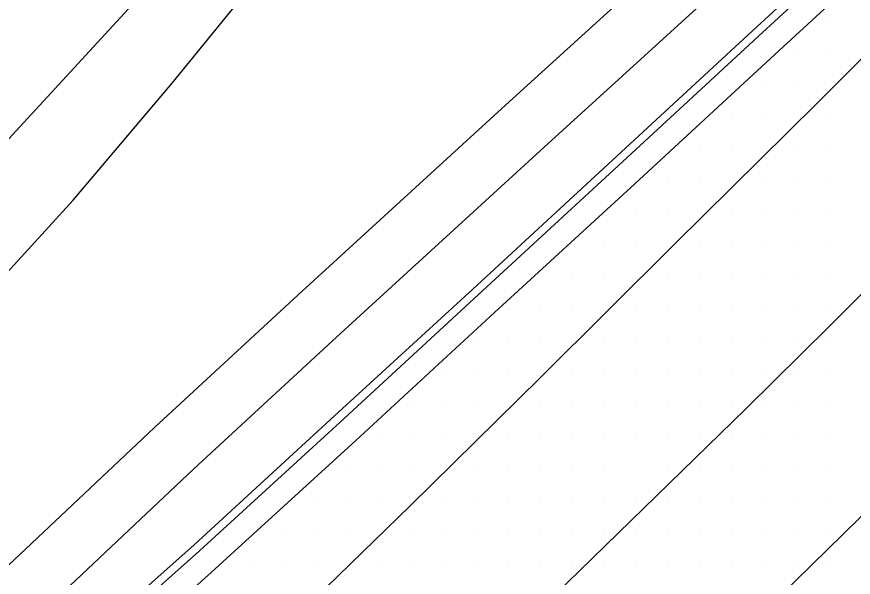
# Model space of a CAD drawing. Extents: x 1762120 to 1766775, y 709485 to 712965.
# Drawn here: x 1765922.5 to 1765988.4, y 709810.1 to 709854.3 of the extents above; entities that cross this region are included whole.
import ezdxf

# ---------------------------------------------------------------- set-up
doc = ezdxf.new("R2010")
doc.units = 0
for name, color, linetype in [('Exist DTM Drainline', 7, 'Continuous'), ('Exist DTM Scan Elevation Point', 7, 'Continuous'), ('Exist Roads Curbs', 7, 'Continuous'), ('Exist Roads EOP', 7, 'Continuous'), ('Exist Roads EOT', 7, 'Continuous'), ('PH Exist DTM Breakline', 7, 'Continuous')]:
    doc.layers.add(name, color=color, linetype=linetype)

msp = doc.modelspace()

# ---------------------------------------------------------------- linework, layer by layer
at = {"layer": 'Exist DTM Drainline'}
msp.add_lwpolyline([(1766063.913, 709930.322), (1766057.701, 709923.91), (1766046.906, 709913.568), (1766035.865, 709903.401), (1766024.816, 709893.244), (1766013.955, 709883.215), (1766002.922, 709873.057), (1765991.913, 709862.875), (1765980.883, 709852.714), (1765969.865, 709842.541), (1765958.834, 709832.379), (1765947.96, 709822.352), (1765936.892, 709812.223), (1765925.699, 709802.239), (1765914.403, 709792.381), (1765903.201, 709782.698), (1765890.304, 709771.843), (1765886.071, 709768.996), (1765882.36, 709767.514), (1765878.452, 709766.471), (1765877.034, 709766.264), (1765873.043, 709766.006), (1765870.064, 709766.269), (1765868.893, 709766.511)], dxfattribs=at)
at = {"layer": 'Exist DTM Scan Elevation Point'}
for p, q in [((1765986.25, 709853.75), (1765986.25, 709853.75)), ((1765983.75, 709851.25), (1765983.75, 709851.25)), ((1765986.25, 709851.25), (1765986.25, 709851.25)), ((1765981.25, 709848.75), (1765981.25, 709848.75)), ((1765983.75, 709848.75), (1765983.75, 709848.75)), ((1765978.75, 709846.25), (1765978.75, 709846.25)), ((1765981.25, 709846.25), (1765981.25, 709846.25)), ((1765986.25, 709846.25), (1765986.25, 709846.25)), ((1765976.25, 709843.75), (1765976.25, 709843.75)), ((1765978.75, 709843.75), (1765978.75, 709843.75)), ((1765983.75, 709843.75), (1765983.75, 709843.75)), ((1765986.25, 709843.75), (1765986.25, 709843.75)), ((1765973.75, 709841.25), (1765973.75, 709841.25)), ((1765976.25, 709841.25), (1765976.25, 709841.25)), ((1765981.25, 709841.25), (1765981.25, 709841.25)), ((1765983.75, 709841.25), (1765983.75, 709841.25)), ((1765986.25, 709841.25), (1765986.25, 709841.25)), ((1765971.25, 709838.75), (1765971.25, 709838.75)), ((1765973.75, 709838.75), (1765973.75, 709838.75)), ((1765978.75, 709838.75), (1765978.75, 709838.75)), ((1765981.25, 709838.75), (1765981.25, 709838.75)), ((1765983.75, 709838.75), (1765983.75, 709838.75)), ((1765986.25, 709838.75), (1765986.25, 709838.75)), ((1765968.75, 709836.25), (1765968.75, 709836.25)), ((1765971.25, 709836.25), (1765971.25, 709836.25)), ((1765976.25, 709836.25), (1765976.25, 709836.25)), ((1765978.75, 709836.25), (1765978.75, 709836.25)), ((1765981.25, 709836.25), (1765981.25, 709836.25)), ((1765983.75, 709836.25), (1765983.75, 709836.25)), ((1765986.25, 709836.25), (1765986.25, 709836.25)), ((1765966.25, 709833.75), (1765966.25, 709833.75)), ((1765968.75, 709833.75), (1765968.75, 709833.75)), ((1765973.75, 709833.75), (1765973.75, 709833.75)), ((1765976.25, 709833.75), (1765976.25, 709833.75)), ((1765978.75, 709833.75), (1765978.75, 709833.75)), ((1765981.25, 709833.75), (1765981.25, 709833.75)), ((1765983.75, 709833.75), (1765983.75, 709833.75)), ((1765986.25, 709833.75), (1765986.25, 709833.75)), ((1765961.25, 709831.25), (1765961.25, 709831.25)), ((1765963.75, 709831.25), (1765963.75, 709831.25)), ((1765966.25, 709831.25), (1765966.25, 709831.25)), ((1765971.25, 709831.25), (1765971.25, 709831.25)), ((1765973.75, 709831.25), (1765973.75, 709831.25)), ((1765976.25, 709831.25), (1765976.25, 709831.25)), ((1765978.75, 709831.25), (1765978.75, 709831.25)), ((1765981.25, 709831.25), (1765981.25, 709831.25)), ((1765983.75, 709831.25), (1765983.75, 709831.25)), ((1765986.25, 709831.25), (1765986.25, 709831.25)), ((1765958.75, 709828.75), (1765958.75, 709828.75)), ((1765961.25, 709828.75), (1765961.25, 709828.75)), ((1765963.75, 709828.75), (1765963.75, 709828.75)), ((1765968.75, 709828.75), (1765968.75, 709828.75)), ((1765971.25, 709828.75), (1765971.25, 709828.75)), ((1765973.75, 709828.75), (1765973.75, 709828.75)), ((1765976.25, 709828.75), (1765976.25, 709828.75)), ((1765978.75, 709828.75), (1765978.75, 709828.75)), ((1765981.25, 709828.75), (1765981.25, 709828.75)), ((1765983.75, 709828.75), (1765983.75, 709828.75)), ((1765986.25, 709828.75), (1765986.25, 709828.75)), ((1765956.25, 709826.25), (1765956.25, 709826.25)), ((1765958.75, 709826.25), (1765958.75, 709826.25)), ((1765961.25, 709826.25), (1765961.25, 709826.25)), ((1765966.25, 709826.25), (1765966.25, 709826.25)), ((1765968.75, 709826.25), (1765968.75, 709826.25)), ((1765971.25, 709826.25), (1765971.25, 709826.25)), ((1765973.75, 709826.25), (1765973.75, 709826.25)), ((1765976.25, 709826.25), (1765976.25, 709826.25)), ((1765978.75, 709826.25), (1765978.75, 709826.25)), ((1765981.25, 709826.25), (1765981.25, 709826.25)), ((1765983.75, 709826.25), (1765983.75, 709826.25)), ((1765986.25, 709826.25), (1765986.25, 709826.25)), ((1765953.75, 709823.75), (1765953.75, 709823.75)), ((1765956.25, 709823.75), (1765956.25, 709823.75)), ((1765958.75, 709823.75), (1765958.75, 709823.75)), ((1765963.75, 709823.75), (1765963.75, 709823.75)), ((1765966.25, 709823.75), (1765966.25, 709823.75)), ((1765968.75, 709823.75), (1765968.75, 709823.75)), ((1765971.25, 709823.75), (1765971.25, 709823.75)), ((1765973.75, 709823.75), (1765973.75, 709823.75)), ((1765976.25, 709823.75), (1765976.25, 709823.75)), ((1765978.75, 709823.75), (1765978.75, 709823.75)), ((1765981.25, 709823.75), (1765981.25, 709823.75)), ((1765983.75, 709823.75), (1765983.75, 709823.75)), ((1765986.25, 709823.75), (1765986.25, 709823.75)), ((1765951.25, 709821.25), (1765951.25, 709821.25)), ((1765953.75, 709821.25), (1765953.75, 709821.25)), ((1765956.25, 709821.25), (1765956.25, 709821.25)), ((1765961.25, 709821.25), (1765961.25, 709821.25)), ((1765963.75, 709821.25), (1765963.75, 709821.25)), ((1765966.25, 709821.25), (1765966.25, 709821.25)), ((1765968.75, 709821.25), (1765968.75, 709821.25)), ((1765971.25, 709821.25), (1765971.25, 709821.25)), ((1765973.75, 709821.25), (1765973.75, 709821.25)), ((1765976.25, 709821.25), (1765976.25, 709821.25)), ((1765978.75, 709821.25), (1765978.75, 709821.25)), ((1765981.25, 709821.25), (1765981.25, 709821.25)), ((1765983.75, 709821.25), (1765983.75, 709821.25)), ((1765986.25, 709821.25), (1765986.25, 709821.25)), ((1765948.75, 709818.75), (1765948.75, 709818.75)), ((1765951.25, 709818.75), (1765951.25, 709818.75)), ((1765953.75, 709818.75), (1765953.75, 709818.75)), ((1765958.75, 709818.75), (1765958.75, 709818.75)), ((1765961.25, 709818.75), (1765961.25, 709818.75)), ((1765963.75, 709818.75), (1765963.75, 709818.75)), ((1765966.25, 709818.75), (1765966.25, 709818.75)), ((1765968.75, 709818.75), (1765968.75, 709818.75)), ((1765973.75, 709818.75), (1765973.75, 709818.75)), ((1765976.25, 709818.75), (1765976.25, 709818.75)), ((1765978.75, 709818.75), (1765978.75, 709818.75)), ((1765981.25, 709818.75), (1765981.25, 709818.75)), ((1765983.75, 709818.75), (1765983.75, 709818.75)), ((1765986.25, 709818.75), (1765986.25, 709818.75)), ((1765946.25, 709816.25), (1765946.25, 709816.25)), ((1765948.75, 709816.25), (1765948.75, 709816.25)), ((1765951.25, 709816.25), (1765951.25, 709816.25)), ((1765956.25, 709816.25), (1765956.25, 709816.25)), ((1765958.75, 709816.25), (1765958.75, 709816.25)), ((1765961.25, 709816.25), (1765961.25, 709816.25)), ((1765963.75, 709816.25), (1765963.75, 709816.25)), ((1765966.25, 709816.25), (1765966.25, 709816.25)), ((1765968.75, 709816.25), (1765968.75, 709816.25)), ((1765971.25, 709816.25), (1765971.25, 709816.25)), ((1765973.75, 709816.25), (1765973.75, 709816.25)), ((1765976.25, 709816.25), (1765976.25, 709816.25)), ((1765978.75, 709816.25), (1765978.75, 709816.25)), ((1765981.25, 709816.25), (1765981.25, 709816.25)), ((1765983.75, 709816.25), (1765983.75, 709816.25)), ((1765986.25, 709816.25), (1765986.25, 709816.25)), ((1765943.75, 709813.75), (1765943.75, 709813.75)), ((1765946.25, 709813.75), (1765946.25, 709813.75)), ((1765948.75, 709813.75), (1765948.75, 709813.75)), ((1765953.75, 709813.75), (1765953.75, 709813.75)), ((1765956.25, 709813.75), (1765956.25, 709813.75)), ((1765958.75, 709813.75), (1765958.75, 709813.75)), ((1765961.25, 709813.75), (1765961.25, 709813.75)), ((1765963.75, 709813.75), (1765963.75, 709813.75)), ((1765966.25, 709813.75), (1765966.25, 709813.75)), ((1765968.75, 709813.75), (1765968.75, 709813.75)), ((1765971.25, 709813.75), (1765971.25, 709813.75)), ((1765973.75, 709813.75), (1765973.75, 709813.75)), ((1765976.25, 709813.75), (1765976.25, 709813.75)), ((1765978.75, 709813.75), (1765978.75, 709813.75)), ((1765981.25, 709813.75), (1765981.25, 709813.75)), ((1765983.75, 709813.75), (1765983.75, 709813.75)), ((1765986.25, 709813.75), (1765986.25, 709813.75)), ((1765941.25, 709811.25), (1765941.25, 709811.25)), ((1765943.75, 709811.25), (1765943.75, 709811.25)), ((1765946.25, 709811.25), (1765946.25, 709811.25)), ((1765951.25, 709811.25), (1765951.25, 709811.25)), ((1765953.75, 709811.25), (1765953.75, 709811.25)), ((1765956.25, 709811.25), (1765956.25, 709811.25)), ((1765958.75, 709811.25), (1765958.75, 709811.25)), ((1765961.25, 709811.25), (1765961.25, 709811.25)), ((1765963.75, 709811.25), (1765963.75, 709811.25)), ((1765966.25, 709811.25), (1765966.25, 709811.25)), ((1765968.75, 709811.25), (1765968.75, 709811.25)), ((1765971.25, 709811.25), (1765971.25, 709811.25)), ((1765973.75, 709811.25), (1765973.75, 709811.25)), ((1765976.25, 709811.25), (1765976.25, 709811.25)), ((1765978.75, 709811.25), (1765978.75, 709811.25)), ((1765981.25, 709811.25), (1765981.25, 709811.25)), ((1765983.75, 709811.25), (1765983.75, 709811.25)), ((1765986.25, 709811.25), (1765986.25, 709811.25))]:
    msp.add_line(p, q, dxfattribs=at)
at = {"layer": 'Exist Roads Curbs'}
msp.add_lwpolyline([(1766063.53, 709930.688), (1766057.342, 709924.252), (1766046.563, 709913.904), (1766035.487, 709903.772), (1766024.434, 709893.619), (1766013.573, 709883.614), (1766002.494, 709873.505), (1765991.481, 709863.328), (1765980.451, 709853.167), (1765969.428, 709842.996), (1765958.417, 709832.814), (1765947.518, 709822.842), (1765936.466, 709812.697), (1765925.269, 709802.717), (1765913.954, 709792.88), (1765902.832, 709783.128), (1765889.902, 709772.315), (1765885.785, 709769.578), (1765882.075, 709768.097), (1765878.193, 709767.028), (1765877.043, 709766.866), (1765873.044, 709766.666), (1765870.186, 709766.93), (1765869.526, 709767.079)], dxfattribs=at)
at = {"layer": 'Exist Roads EOP'}
msp.add_lwpolyline([(1766089.315, 709953.874), (1766086.075, 709950.579), (1766075.675, 709939.771), (1766065.305, 709928.947), (1766058.917, 709922.709), (1766048.239, 709912.221), (1766037.255, 709901.998), (1766026.211, 709891.835), (1766015.265, 709881.795), (1766004.275, 709871.591), (1765993.219, 709861.458), (1765982.19, 709851.297), (1765971.169, 709841.129), (1765960.118, 709830.988), (1765949.214, 709820.903), (1765938.132, 709810.793), (1765926.999, 709800.739), (1765915.635, 709790.959), (1765904.412, 709781.204), (1765891.531, 709770.326), (1765886.818, 709767.345), (1765883.166, 709765.731)], dxfattribs=at)
at = {"layer": 'Exist Roads EOT'}
for points in [[(1765841.689, 709692.577), (1765864.596, 709713.332), (1765872.021, 709720.214), (1765893.573, 709740.456), (1765900.275, 709746.855), (1765921.62, 709767.167), (1765928.6, 709773.951), (1765950.637, 709795.032), (1765957.754, 709801.825), (1765979.911, 709823.397), (1765986.543, 709829.934), (1766007.42, 709850.752), (1766014.256, 709857.65), (1766036.063, 709879.705), (1766042.195, 709886.104), (1766063.481, 709908.272), (1766069.837, 709914.951), (1766090.245, 709936.851), (1766096.617, 709943.658)], [(1766108.539, 709938.502), (1766102.816, 709932.322), (1766088.83, 709917.364), (1766071.724, 709899.122), (1766056.291, 709882.974), (1766040.856, 709866.943), (1766023.78, 709849.525), (1766009.915, 709835.567), (1765991.335, 709817.208), (1765977.58, 709803.744), (1765961.905, 709788.506), (1765952.319, 709778.751), (1765946.073, 709771.856), (1765935.352, 709759.32), (1765924.923, 709746.817), (1765917.168, 709737.481), (1765909.184, 709727.883), (1765899.754, 709716.806), (1765894.934, 709710.951), (1765888.013, 709703.395), (1765882.143, 709697.693), (1765876.604, 709692.522), (1765866.088, 709682.994), (1765856.992, 709674.8)], [(1765897.844, 709762.048), (1765900.012, 709764.174), (1765910.986, 709774.664), (1765921.646, 709784.995), (1765932.116, 709795.114), (1765943.052, 709805.629), (1765953.495, 709815.752), (1765963.759, 709825.874), (1765974.337, 709836.395), (1765985.518, 709847.452), (1765995.356, 709857.34), (1766005.949, 709867.937), (1766016.822, 709878.851), (1766027.034, 709889.261), (1766036.866, 709899.51), (1766047.789, 709910.781), (1766057.933, 709921.403)]]:
    msp.add_lwpolyline(points, dxfattribs=at)
at = {"layer": 'PH Exist DTM Breakline'}
for points in [[(1766102.274, 709978.949), (1766101.296, 709977.752), (1766099.411, 709975.618), (1766095.957, 709971.406), (1766092.048, 709967.172), (1766085.753, 709960.561), (1766075.01, 709949.139), (1766057.815, 709931.363), (1766048.059, 709921.624), (1766032.009, 709906.612), (1766012.951, 709888.954), (1765990.858, 709868.83), (1765976.042, 709854.938), (1765964.037, 709844), (1765947.701, 709829.061), (1765936.413, 709818.651), (1765924.816, 709807.699), (1765913.373, 709798.119), (1765901.856, 709788.048), (1765891.251, 709779.02), (1765887.385, 709775.439), (1765883.959, 709772.436)], [(1766071.753, 709952.244), (1766054.607, 709934.52), (1766044.932, 709924.86), (1766028.943, 709909.906), (1766009.906, 709892.268), (1765987.804, 709872.135), (1765972.988, 709858.243), (1765961.003, 709847.323), (1765944.657, 709832.375), (1765933.342, 709821.941), (1765921.824, 709811.063), (1765910.447, 709801.538), (1765898.916, 709791.455), (1765888.262, 709782.385), (1765884.372, 709778.782), (1765880.993, 709775.82)], [(1765928.731, 709937.972), (1765936.319, 709933.525), (1765947.46, 709926.563), (1765955.112, 709920.762), (1765959.812, 709915.634), (1765961.475, 709912.803), (1765963.097, 709909.355), (1765963.898, 709903.844), (1765963.534, 709899.017), (1765962.086, 709892.925), (1765960.174, 709889.701), (1765957.755, 709886.23), (1765954.779, 709881.839), (1765951.277, 709876.829), (1765942.293, 709865.991), (1765933.397, 709857.213), (1765920.308, 709842.996), (1765901.224, 709822.775), (1765887.634, 709808.437), (1765873.847, 709791.083)], [(1765878.137, 709791.242), (1765883.047, 709793.886), (1765888.431, 709798.839), (1765893.121, 709804.334), (1765898.223, 709809.149), (1765908.567, 709819.594), (1765917.339, 709829.341), (1765926.951, 709839.838), (1765934.732, 709849.037), (1765941.793, 709857.747), (1765950.633, 709867.582), (1765958.681, 709874.697), (1765965.114, 709879.617), (1765970.192, 709884.754), (1765971.824, 709888.188)]]:
    msp.add_lwpolyline(points, dxfattribs=at)

doc.saveas('drawing.dxf')
